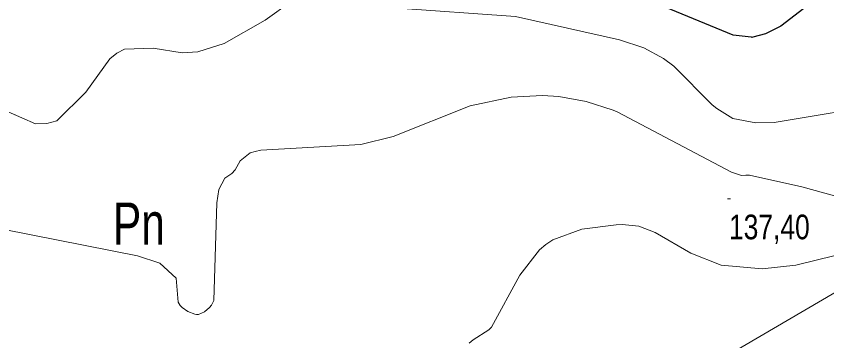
# Model space of a CAD drawing. Extents: x 483843 to 488449, y 4381269 to 4384483.
# Drawn here: x 487242 to 487529.4, y 4382813.6 to 4382928.9 of the extents above; entities that cross this region are included whole.
import ezdxf
from ezdxf.enums import TextEntityAlignment as Align

# ---------------------------------------------------------------- set-up
doc = ezdxf.new("R2010")
doc.units = 0
doc.header["$LTSCALE"] = 3.8
for name, color, linetype, lineweight in [('27', 7, 'Continuous', 25), ('51', 7, 'Continuous', 13), ('7', 7, 'Continuous', 13), ('8', 7, 'Continuous', 25), ('9', 7, 'Continuous', 13)]:
    doc.layers.add(name, color=color, linetype=linetype, lineweight=lineweight)
doc.layers.add('31', color=7, linetype='Continuous')

msp = doc.modelspace()

# ---------------------------------------------------------------- linework, layer by layer
at = {"layer": '27'}
msp.add_spline([(486286.37, 4382818.73), (486339.99, 4382829.8), (486391.37, 4382851.5), (486440.09, 4382863.84), (486483.65, 4382864.6), (486530.94, 4382876.91), (486556.13, 4382891.91), (486581.09, 4382903.76), (486654.31, 4382924.49), (486662.47, 4382925.04), (486711.17, 4382931.08), (486727.4, 4382937.04), (486766.91, 4382937.87), (486808.31, 4382909.18), (486821.81, 4382880.51), (486820.67, 4382841.64), (486812.49, 4382812.89), (486799.42, 4382770.69), (486791.78, 4382745.03), (486785, 4382714.29), (486784.58, 4382691.25), (486792.33, 4382675.66), (486812.73, 4382668.89), (486834.8, 4382649.92), (486842.09, 4382627.43), (486847.24, 4382607.13), (486841.07, 4382582.93), (486840.3, 4382544.36), (486820.33, 4382480.87), (486817.63, 4382459.06), (486815.97, 4382420.47), (486812.52, 4382387.85), (486799.99, 4382362.84), (486771.04, 4382337.85), (486733.51, 4382314.2), (486712.72, 4382296.59), (486687.38, 4382263.88), (486690.96, 4382229.15), (486713.22, 4382200.82), (486764.33, 4382192.43), (486778.5, 4382149.68), (486779.01, 4382117.89), (486787.15, 4382072.98), (486813.93, 4382065.66), (486857.54, 4382071.08), (486866.35, 4382080.34), (486893.23, 4382096.95), (486915.85, 4382116.25), (486928.06, 4382127.9), (486936.43, 4382157.7), (486928.1, 4382176.05), (486914.22, 4382205.24), (486902.98, 4382218.81), (486885.61, 4382249.79), (486879.29, 4382279.36), (486884.99, 4382315.26), (486888.52, 4382343.76), (486907.35, 4382375.88), (486922.54, 4382388.35), (486945.58, 4382366.33), (486954.28, 4382323.31), (486963.51, 4382283.6), (486982.52, 4382253.24), (487009.26, 4382225.98), (487037.6, 4382230.32), (487058.96, 4382252.37), (487069.68, 4382284.84), (487065.95, 4382338.17), (487054.24, 4382363.72), (487038.01, 4382386.56), (487027.59, 4382400.37), (487012.06, 4382422.24), (486991.9, 4382450.1), (486977.88, 4382471.56), (486976.21, 4382486.9), (486980.43, 4382521.64), (487024.88, 4382562.69), (487055.81, 4382565.06), (487106.74, 4382596.8), (487155.96, 4382614.11), (487207.74, 4382666.72), (487232.21, 4382676.6), (487267.31, 4382683.94), (487282.71, 4382693.48), (487294.56, 4382707.98), (487340.16, 4382736.84), (487389.67, 4382736.07), (487421.36, 4382716.33), (487454.29, 4382680.57), (487455.44, 4382629.06), (487501.37, 4382598.97)], degree=3, dxfattribs=at)
at = {"layer": '51'}
msp.add_lwpolyline([(487537.56, 4382833.81), (487285.63, 4382686.27), (486981.61, 4382494.14), (487135.5, 4382250.96)], dxfattribs=at)
at = {"layer": '7'}
msp.add_line((487494.2, 4382864.04), (487495.2, 4382864.04), dxfattribs=at)
at = {"layer": '8'}
msp.add_lwpolyline([(487533.57, 4382941.24), (487513.06, 4382925.28), (487507.59, 4382922.55), (487503.13, 4382921.43), (487502.85, 4382921.36), (487502.79, 4382921.36), (487502.73, 4382921.37), (487502.58, 4382921.47), (487496.2, 4382922.09), (487447.39, 4382942.34), (487405.16, 4382948.37), (487350.3, 4382962.67), (487336.65, 4382963.72), (487322.61, 4382962.65), (487304.04, 4382958.29), (487299.29, 4382958.14), (487289.87, 4382959.35), (487260.36, 4382967.81), (487212.72, 4382975.13)], dxfattribs=at)
at = {"layer": '9'}
for points in [[(487339.83, 4382934.29), (487330.2, 4382927.46), (487315.75, 4382919.12), (487306.34, 4382916.16), (487300.87, 4382915.82), (487290.5, 4382917.57), (487280.33, 4382917.15), (487277.7, 4382915.73), (487275.15, 4382913.75), (487266.61, 4382901.87), (487256.38, 4382891.7), (487252.77, 4382890.79), (487248.82, 4382890.7), (487214.73, 4382905.59)], [(487551.99, 4382898.01), (487510.74, 4382891.15), (487504.2, 4382891.04), (487496.11, 4382892.59), (487490.37, 4382896.1), (487488.77, 4382897.38), (487475.19, 4382911.12), (487471.53, 4382913.86), (487464.48, 4382917.58), (487455.85, 4382920.52), (487419.06, 4382928.74), (487375.61, 4382931.89)], [(487543.74, 4382861.86), (487520.55, 4382868.24), (487501.98, 4382872.47), (487500.7, 4382872.47), (487499.13, 4382872.28), (487495.56, 4382873.54), (487455, 4382894.86), (487453.58, 4382895.46), (487444.08, 4382898.53), (487434.31, 4382900.34), (487428.54, 4382900.67), (487417.46, 4382900.08), (487402.95, 4382897.09), (487375.6, 4382886.2), (487364.12, 4382883.27), (487328.65, 4382881.3), (487326.65, 4382880.88), (487324.96, 4382880.35), (487321.4, 4382877.49), (487319.62, 4382874.35), (487318.45, 4382873.01), (487315.99, 4382871.32), (487313.85, 4382867.29)], [(487313.85, 4382867.29), (487313.14, 4382862.63), (487312.1, 4382827.89), (487311.25, 4382826.29), (487310.52, 4382825.43), (487308.72, 4382823.91), (487306.55, 4382823.02), (487305.92, 4382822.98), (487305.28, 4382823.04), (487302.86, 4382824.02), (487300.81, 4382825.5), (487300.07, 4382826.22), (487299.42, 4382827.36), (487298.72, 4382835.86), (487292.88, 4382841.18), (487284.92, 4382843.85), (487228.05, 4382855.02)], [(487402.56, 4382812.83), (487403.96, 4382813.98), (487409.57, 4382817.52), (487410.05, 4382817.95), (487410.48, 4382818.42), (487420.49, 4382836.98), (487427.49, 4382845.9), (487429.8, 4382847.79), (487432.26, 4382849.42), (487442.47, 4382853.21), (487454.72, 4382854.84), (487456.81, 4382854.9), (487462.72, 4382854.27), (487468.48, 4382852.05), (487481.21, 4382844.78), (487491.97, 4382840.44), (487506.42, 4382839.21), (487518.41, 4382840.51), (487586.72, 4382857.31)]]:
    msp.add_lwpolyline(points, dxfattribs=at)

# ---------------------------------------------------------------- texts
at = {"layer": '31', "width": 0.75}
msp.add_text('Pn', height=15, dxfattribs=at).set_placement((487285.47, 4382847.72), align=Align.CENTER)
at = {"layer": '7', "width": 0.8}
msp.add_text('137,40', height=8.75, dxfattribs=at).set_placement((487494.7, 4382849.67))

doc.saveas('drawing.dxf')
